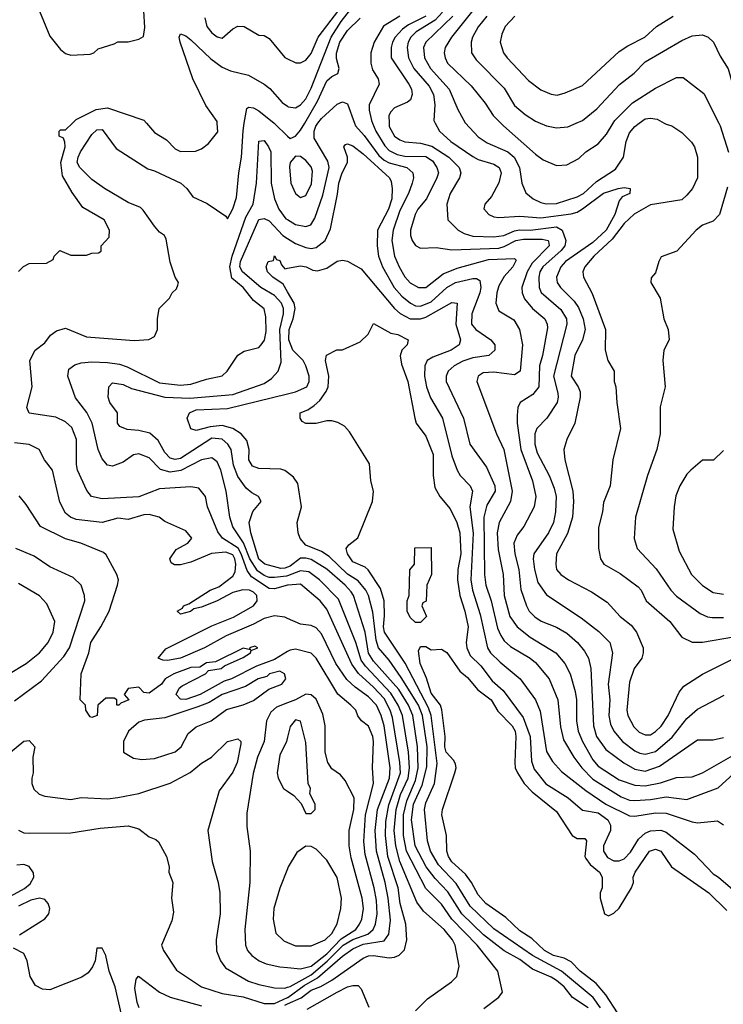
# Model space of a CAD drawing. Header units: inches. Extents: x 1793389 to 1900389, y 320802 to 470796.
# Tile 633 of 656: x 1868974 to 1871669, y 426623 to 430397. Entities that reach past the tile are written whole.
import ezdxf

# ---------------------------------------------------------------- set-up
doc = ezdxf.new("R2010")
doc.units = ezdxf.units.IN
doc.header["$MEASUREMENT"] = 0
for name, color, linetype in [('B8462', 7, 'Continuous'), ('B8463', 7, 'Continuous'), ('B8472', 7, 'Continuous'), ('B8473', 7, 'Continuous')]:
    doc.layers.add(name, color=color, linetype=linetype)

msp = doc.modelspace()

# ---------------------------------------------------------------- linework, layer by layer
at = {"layer": 'B8462', "color": 2}
for points, elevation in [([(1868970, 429432), (1868988.9, 429451.1), (1869010, 429462), (1869076.4, 429463.6), (1869102, 429478), (1869106, 429490), (1869128.4, 429511.6), (1869170, 429494), (1869230, 429494), (1869250, 429502), (1869276.4, 429503.6), (1869286, 429510), (1869286, 429530), (1869316.4, 429563.6), (1869318, 429590), (1869298, 429630), (1869216.4, 429676.4), (1869174.6, 429734.6), (1869138.6, 429798.6), (1869131.6, 429850), (1869148, 429910), (1869147.3, 429927.3), (1869142, 429942), (1869126, 429950), (1869126, 429970), (1869130, 429974), (1869150, 429974), (1869176, 430000)], 334), ([(1870000, 428229.4), (1869950, 428215.4), (1869930, 428216.4), (1869861.5, 428261.5), (1869845.3, 428285.3), (1869822.5, 428350), (1869810.8, 428370.8), (1869751.6, 428410), (1869733.5, 428433.5), (1869693.2, 428530), (1869686, 428570), (1869660.9, 428600.9), (1869630, 428607), (1869510, 428598.4), (1869430, 428567.8), (1869290, 428560.7), (1869249.6, 428569.6), (1869232, 428592), (1869196, 428670), (1869192.1, 428692.1), (1869192.1, 428787.9), (1869174.2, 428834.2), (1869150, 428855.1), (1869113.1, 428873.1), (1869010, 428889.3), (1869001.2, 428910), (1869022, 428990), (1869013.2, 429090), (1869034, 429130), (1869070, 429158.8), (1869092.1, 429187.9), (1869115.5, 429204.5), (1869150, 429214.8), (1869230, 429180.7), (1869412.9, 429167.1), (1869469.1, 429170.9), (1869490, 429182), (1869502, 429210), (1869502, 429250), (1869508.7, 429290), (1869548, 429330), (1869558, 429350), (1869575.3, 429364.7), (1869580.4, 429379.6), (1869582, 429390), (1869569.3, 429409.3), (1869550, 429468), (1869535.3, 429555.3), (1869529, 429569), (1869510, 429582), (1869490, 429605.2), (1869447.3, 429667.3), (1869437.5, 429677.5), (1869390, 429696), (1869299, 429750), (1869250, 429784.5), (1869204.5, 429830), (1869194.5, 429850), (1869198.7, 429870), (1869206.6, 429890), (1869250, 429956.3), (1869270, 429974.4), (1869290, 429975.5), (1869343.4, 429903.4), (1869464.9, 429824.9), (1869490, 429817.3), (1869590.8, 429770), (1869614, 429750), (1869638, 429718), (1869692.5, 429692.5), (1869763.6, 429643.6), (1869770, 429634), (1869790, 429672), (1869804.8, 429715.2), (1869813.3, 429810), (1869824.2, 429870), (1869829.6, 429970.4), (1869834.6, 430000)], 330), ([(1869459.7, 430000), (1869490, 429964.7), (1869536, 429936), (1869570, 429902), (1869590, 429892), (1869647.3, 429892.7), (1869670, 429902), (1869697.2, 429922.8), (1869732.7, 429967.3), (1869730.4, 430000)], 334), ([(1869949.2, 430000), (1869950, 429999.3), (1870000, 429950.7)], 330), ([(1870000, 428264.9), (1869996.5, 428263.5), (1869950, 428258.5), (1869930, 428259.3), (1869910, 428267), (1869885.1, 428285.1), (1869855.2, 428330), (1869831.2, 428391.2), (1869790, 428453.2), (1869779.1, 428490), (1869764.7, 428590), (1869744.2, 428670), (1869730, 428702.7), (1869710, 428718), (1869670, 428709.6), (1869591.2, 428668.8), (1869550, 428662.3), (1869513.1, 428673.1), (1869470, 428717), (1869430, 428732.3), (1869410, 428729.2), (1869370, 428701.2), (1869330, 428685.2), (1869310, 428689), (1869290, 428714), (1869274.5, 428750), (1869251.6, 428850), (1869231, 428891), (1869187.7, 428947.7), (1869158, 429030), (1869162, 429058), (1869185.6, 429074.4), (1869210, 429081.6), (1869250, 429084.9), (1869310, 429082.3), (1869356, 429076), (1869386.4, 429066.4), (1869510, 429005.3), (1869590, 428996.4), (1869630, 428999.3), (1869690, 429018.8), (1869750, 429031.3), (1869768.7, 429050), (1869810, 429111.3), (1869833.6, 429126.4), (1869890, 429141), (1869899, 429150), (1869911.5, 429168.5), (1869918, 429202), (1869917.5, 429257.5), (1869910, 429288), (1869870, 429320.9), (1869829.6, 429370), (1869786.4, 429406.4), (1869779.4, 429450), (1869788.2, 429490), (1869840.6, 429639.4), (1869868.2, 429690), (1869880.7, 429770), (1869890, 429930.6), (1869910, 429933.4), (1869927.3, 429910), (1869935.5, 429890), (1869938, 429770), (1869950.5, 429710), (1869966.4, 429670), (1869994.1, 429634.1), (1870000, 429630.6)], 326), ([(1870000, 428298.6), (1869990, 428294.5), (1869973.9, 428293.9), (1869912.7, 428310), (1869890, 428329.7), (1869859.7, 428430), (1869853.3, 428470), (1869867.7, 428512.3), (1869899, 428550), (1869888.7, 428570), (1869863.3, 428583.3), (1869841.7, 428601.7), (1869810, 428646.6), (1869793.5, 428690), (1869784.2, 428750), (1869771.6, 428770), (1869750, 428789.6), (1869710, 428792.9), (1869590, 428715.1), (1869570, 428711.2), (1869550, 428716.9), (1869530, 428738), (1869504.4, 428784.4), (1869472.6, 428812.6), (1869430, 428822.9), (1869385.6, 428825.6), (1869358, 428838), (1869349.3, 428850), (1869349, 428890), (1869319, 428930), (1869313.2, 428950), (1869315.3, 428990), (1869330, 429004.7), (1869370, 428998), (1869403.1, 428983.1), (1869530, 428950.2), (1869626.4, 428946.4), (1869790, 428960.9), (1869910, 429002), (1869938.8, 429021.2), (1869963.7, 429050), (1869975.3, 429084.7), (1869970.7, 429209.3), (1869984.8, 429270), (1869984.8, 429290), (1869977.3, 429310), (1869950, 429339.7), (1869897.6, 429370), (1869827.6, 429430), (1869817.7, 429450), (1869819.8, 429470), (1869890, 429630.3), (1869910, 429634.9), (1869930, 429626.4), (1869981.6, 429570), (1870000, 429558.4)], 322), ([(1870000, 429353.9), (1869983.3, 429383.3), (1869944, 429410), (1869924, 429430), (1869918, 429450), (1869926, 429470), (1869946, 429474), (1869950, 429492), (1869958, 429478), (1869970, 429474), (1869976.9, 429456.9), (1869990, 429442), (1870000, 429443.8)], 318), ([(1870000, 428661.4), (1869990, 428669.2), (1869974.2, 428674.2), (1869890, 428676.2), (1869865.7, 428685.7), (1869852, 428710), (1869853.3, 428750), (1869844, 428784), (1869822, 428810), (1869790, 428829.7), (1869750, 428841.1), (1869703.4, 428836.6), (1869650, 428822.7), (1869629.3, 428829.3), (1869615.3, 428870), (1869624, 428890), (1869650, 428901.6), (1869770, 428907), (1870000, 428963.1)], 318), ([(1870000, 428102.3), (1869990, 428106.6), (1869950, 428112), (1869910, 428101.3), (1869870, 428079.7), (1869765.1, 428034.9), (1869682, 427990), (1869589.7, 427949.7), (1869540.5, 427940.5), (1869522, 427942), (1869504, 427950), (1869534.2, 427985.8), (1869710, 428074), (1869793.6, 428106.4), (1869870, 428150.8), (1869883.7, 428170), (1869882.9, 428190), (1869870, 428202.9), (1869854, 428210), (1869828.3, 428211.7), (1869790, 428201.2), (1869730.6, 428169.4), (1869670, 428145.2), (1869641.4, 428138.6), (1869628.7, 428128.7), (1869590, 428118), (1869578, 428130), (1869598, 428142), (1869602, 428150), (1869622, 428158), (1869704, 428210), (1869736.6, 428223.4), (1869790, 428264), (1869798.9, 428281.1), (1869801.5, 428310), (1869798.2, 428330), (1869790, 428345.6), (1869763.8, 428356.2), (1869708.7, 428351.3), (1869630, 428318), (1869590, 428307.3), (1869567, 428307), (1869554.6, 428314.6), (1869549.5, 428330.5), (1869573.6, 428366.4), (1869618, 428390), (1869634, 428410), (1869610, 428438), (1869530, 428474), (1869508, 428490), (1869470, 428500.9), (1869450, 428499.5), (1869390, 428481.2), (1869350, 428486.6), (1869290, 428469.6), (1869190, 428480.7), (1869169.2, 428490), (1869150, 428506), (1869127.9, 428547.9), (1869099.3, 428670), (1869069, 428710), (1869049.3, 428749.3), (1869010, 428769.2), (1868954.8, 428774.8)], 334), ([(1870000, 427974.9), (1869950, 427945.1), (1869881.3, 427918.7), (1869786, 427870), (1869757.7, 427862.3), (1869664.9, 427810), (1869610, 427792), (1869590, 427793.2), (1869573.2, 427810), (1869585.2, 427834.8), (1869596, 427844), (1869686, 427890), (1869698, 427902), (1869746, 427910), (1869759, 427921), (1869830, 427952), (1869858, 427970), (1869860.4, 427979.6), (1869886, 427990), (1869875.3, 427995.3), (1869854, 427990), (1869858, 427982), (1869830, 427988), (1869724.7, 427935.3), (1869690, 427932.3), (1869664.7, 427915.3), (1869630, 427914), (1869564.7, 427890), (1869532, 427870), (1869518, 427850), (1869470, 427815.3), (1869450, 427818), (1869430, 427839), (1869390, 427833.2), (1869374, 427810), (1869392, 427790), (1869362, 427778), (1869354, 427770), (1869346, 427770), (1869346, 427790), (1869336.4, 427796.4), (1869303.6, 427796.4), (1869274, 427770), (1869271.3, 427730), (1869250, 427722), (1869244.7, 427724.7), (1869228, 427750), (1869226, 427770), (1869206, 427790), (1869209.3, 427889.3), (1869238.7, 427970), (1869246.3, 428010), (1869285.6, 428070), (1869317, 428130), (1869349.4, 428230), (1869352.3, 428250), (1869346, 428270), (1869305.6, 428345.6), (1869294.8, 428354.8), (1869208, 428390), (1869150, 428406.6), (1869054.2, 428454.2), (1868998.9, 428538.9), (1868971.7, 428571.7)], 338), ([(1868954, 427786), (1869057.4, 427862.6), (1869143.8, 427956.2), (1869165.1, 427990), (1869223.7, 428170), (1869222.7, 428190), (1869209.2, 428230), (1869178.7, 428258.7), (1869090, 428299.3), (1869030, 428341.2), (1868959, 428370)], 342), ([(1868931.5, 427888.5), (1868999, 427930), (1869050, 427970.7), (1869083.7, 428010), (1869102, 428050), (1869109.4, 428090), (1869078, 428158), (1869050, 428189.2), (1868970, 428236)], 346), ([(1870000, 427778.2), (1869958, 427762), (1869936.7, 427743.3), (1869919.5, 427710), (1869910.3, 427630), (1869885.3, 427570), (1869868.1, 427508.1), (1869844.5, 427355.5), (1869844.5, 427304.5), (1869857.3, 427210), (1869856.3, 427090), (1869836.4, 426910), (1869839.1, 426850), (1869847.3, 426830), (1869862.8, 426810), (1869891, 426790), (1869918, 426778), (1869970, 426766.4), (1870000, 426763.8)], 342), ([(1868939, 427590), (1868990, 427632), (1869010, 427634), (1869032, 427610), (1869024.7, 427570), (1869026, 427510), (1869021, 427490), (1869021, 427470), (1869028, 427448), (1869048.2, 427428.2), (1869070, 427420.7), (1869170, 427407.7), (1869210, 427416.3), (1869310, 427410.5), (1869350, 427415.5), (1869430, 427430.6), (1869550, 427470.6), (1869627.8, 427512.2), (1869670, 427546.8), (1869709.5, 427570.5), (1869770, 427630.7), (1869810, 427641), (1869821, 427630), (1869821, 427621), (1869807.7, 427550), (1869790, 427513.2), (1869738.5, 427441.5), (1869694.8, 427290), (1869710.8, 427170), (1869734.8, 427090), (1869740.7, 427050), (1869742, 426970), (1869727.3, 426870), (1869727.9, 426827.9), (1869742.8, 426790), (1869762.8, 426762.8), (1869850, 426712.4), (1869890, 426699.5), (1869950, 426686.4), (1869990, 426685.7), (1870000, 426688.6)], 338), ([(1870000, 427646.6), (1869996, 427630), (1869970, 427578), (1869960.7, 427510), (1869964, 427490), (1869984.7, 427450), (1870000, 427439.6)], 346), ([(1868970, 427291), (1868990, 427281), (1869010, 427278.8), (1869170, 427280.7), (1869282, 427298), (1869390, 427306.8), (1869430, 427296), (1869470, 427264.7), (1869495.3, 427255.3), (1869505.4, 427245.4), (1869536, 427190), (1869546.8, 427150), (1869546, 427130), (1869561, 427090), (1869556, 427030), (1869563.6, 426976.4), (1869556.9, 426943.1), (1869518, 426850), (1869524.7, 426830), (1869574.4, 426754.4), (1869670, 426690.6), (1869750, 426664.9), (1869830, 426651.8), (1869910, 426626), (1869950, 426625.8), (1870000, 426649.2)], 334), ([(1868925.2, 427030), (1868992.9, 427067.1), (1869014.9, 427085.1), (1869027.8, 427110), (1869027.7, 427127.7), (1869011, 427151), (1868990, 427159.7), (1868963.1, 427156.9)], 334), ([(1870000, 427143), (1869970, 427068), (1869947.7, 426990), (1869944.9, 426950), (1869955.9, 426895.9), (1869986.2, 426866.2), (1870000, 426860.5)], 346), ([(1868974, 426890), (1869070, 426950.5), (1869085.6, 426970), (1869089.6, 426990), (1869082.9, 427010), (1869070, 427024.5), (1869050, 427029.6), (1869017.3, 427022.7), (1868970, 426999.6)], 334), ([(1869363.9, 426583.9), (1869340.5, 426690), (1869317, 426750), (1869304, 426810), (1869290, 426839), (1869270, 426838), (1869262.8, 426790), (1869253.2, 426766.8), (1869236.4, 426743.6), (1869212.3, 426727.7), (1869090, 426678.4), (1869061, 426681), (1869035.1, 426695.1), (1869014.5, 426730), (1869002.7, 426790), (1868990, 426818), (1868950, 426838)], 334), ([(1869431.8, 426610), (1869423.6, 426630), (1869414.8, 426685.2), (1869420.2, 426719.8), (1869428.9, 426731.1), (1869510.3, 426670.3), (1869550, 426650.4), (1869670, 426617)], 330), ([(1869990, 426620.1), (1870000, 426624.6)], 330)]:
    msp.add_lwpolyline(points, dxfattribs=dict(at, elevation=elevation))
at = {"layer": 'B8462', "color": 2, "elevation": 342}
msp.add_lwpolyline([(1869970, 427899.5), (1869931.3, 427890), (1869920.5, 427879.5), (1869887.3, 427870), (1869838.5, 427841.5), (1869750, 427810.9), (1869700.3, 427779.7), (1869656.9, 427763.1), (1869530, 427720.9), (1869452.5, 427712.5), (1869430, 427704), (1869391.3, 427670), (1869372, 427630), (1869372, 427590), (1869410, 427566), (1869442, 427562), (1869490, 427565.5), (1869570, 427590.8), (1869592.7, 427610), (1869619.5, 427660.5), (1869650, 427686.8), (1869708, 427710), (1869766.6, 427753.4), (1869830, 427771), (1869870, 427787.3), (1869929.1, 427830.9), (1869978, 427850), (1869993.2, 427870), (1869989, 427890)], close=True, dxfattribs=at)
at = {"layer": 'B8463', "color": 2}
for points, elevation in [([(1869050.5, 430429.5), (1869090, 430334), (1869130, 430282.8), (1869150, 430266.8), (1869170, 430261), (1869244.7, 430264.7), (1869258, 430270), (1869274.6, 430285.4), (1869336.4, 430303.6), (1869350, 430312), (1869390, 430312), (1869430, 430322), (1869448, 430332), (1869453.2, 430366.8), (1869449.2, 430430)], 338), ([(1869683.5, 430403.5), (1869691.3, 430370), (1869710, 430346), (1869730, 430331.3), (1869750, 430326), (1869790, 430362), (1869810, 430372), (1869834, 430370), (1869890, 430338), (1869910, 430336), (1869930, 430324.7), (1869990, 430252), (1870000, 430247)], 338), ([(1869730.4, 430000), (1869730, 430006), (1869687.3, 430067.3), (1869637, 430170), (1869589.3, 430310.7), (1869585.2, 430330), (1869590, 430342), (1869610, 430334.8), (1869630, 430319.1), (1869706.3, 430246.3), (1869750, 430214.4), (1869781.1, 430201.1), (1869850, 430184.4), (1869910.7, 430150), (1869932.8, 430132.8), (1869979.9, 430079.9), (1870000, 430064.8)], 334), ([(1869176, 430000), (1869190, 430014), (1869267, 430053), (1869310, 430059.1), (1869450, 430011.3), (1869459.7, 430000)], 334), ([(1869834.6, 430000), (1869844, 430056), (1869850, 430062), (1869870, 430058.8), (1869890, 430047.3), (1869949.2, 430000)], 330)]:
    msp.add_lwpolyline(points, dxfattribs=dict(at, elevation=elevation))
at = {"layer": 'B8472', "color": 2}
for points, elevation in [([(1870000, 429950.7), (1870010, 429941), (1870030, 429950.7), (1870050, 429973), (1870065.8, 430000)], 330), ([(1870000, 429630.6), (1870030, 429612.4), (1870070, 429603.8), (1870089.6, 429610.4), (1870104.4, 429635.6), (1870135.9, 429724.1), (1870159.7, 429830), (1870154.5, 429854.5), (1870102.3, 429942.3), (1870102.7, 429970), (1870108.2, 429988.2), (1870116.7, 430000)], 326), ([(1870256.8, 430000), (1870260.4, 429990), (1870293.4, 429953.4), (1870350, 429875.6), (1870370, 429858), (1870390, 429848.1), (1870457.3, 429830), (1870480.5, 429810), (1870482.4, 429790), (1870477.6, 429770), (1870463.1, 429730), (1870430, 429665.2), (1870405.3, 429590), (1870399.5, 429550), (1870410.3, 429490.3), (1870427.2, 429450), (1870450, 429410.7), (1870470, 429387.7), (1870502, 429370), (1870530, 429370.7), (1870596.8, 429423.2), (1870650, 429444.6), (1870770, 429477.2), (1870870, 429482), (1870875.3, 429475.3), (1870862.8, 429450), (1870830, 429412.3), (1870810, 429377.2), (1870801.6, 429350), (1870797.3, 429310), (1870810, 429281), (1870866.6, 429246.6), (1870888, 429210), (1870900.5, 429150), (1870890.5, 429050), (1870870, 429035.1), (1870790, 429046), (1870750, 429042.9), (1870730.7, 429030), (1870725.5, 429010), (1870800.5, 428810), (1870828.4, 428750), (1870860.3, 428590), (1870854.4, 428550), (1870810.4, 428470), (1870802.6, 428430), (1870806.5, 428366.5), (1870826, 428270), (1870830.3, 428190), (1870852, 428110), (1870879.1, 428070), (1870930, 428030.4), (1871027.3, 427970), (1871062, 427930), (1871083, 427890), (1871102.3, 427822.3), (1871107, 427790), (1871107, 427710), (1871113.4, 427670), (1871130.2, 427630.2), (1871170, 427560.5), (1871190, 427536.4), (1871270, 427483.7), (1871330, 427463.1), (1871370, 427461.1), (1871428.5, 427471.5), (1871490, 427493), (1871550, 427495.5), (1871590, 427510.5), (1871750, 427602.6)], 326), ([(1870325.7, 430000), (1870338.9, 429970), (1870373.2, 429913.2), (1870390, 429895.8), (1870420.2, 429880.2), (1870450, 429873.6), (1870530, 429872.6), (1870555.8, 429855.8), (1870572.2, 429830), (1870578.4, 429810), (1870572.4, 429790), (1870532.4, 429710), (1870499.3, 429670), (1870488.5, 429650), (1870470.5, 429590), (1870470.6, 429570), (1870477.3, 429550), (1870490, 429531), (1870510, 429521), (1870570, 429524), (1870630, 429514.9), (1870810, 429521.6), (1870830, 429527.1), (1870875.1, 429550), (1870904.4, 429555.6), (1870975.8, 429555.8), (1870998.8, 429550), (1871000.7, 429540.7), (1871001.6, 429530), (1870936.8, 429463.2), (1870918.5, 429430), (1870897.6, 429370), (1870898.4, 429350), (1870907.5, 429327.5), (1870938, 429290), (1870985.5, 429250), (1870994.4, 429230), (1870995.3, 429215.3), (1870977, 429110), (1870965.7, 429070), (1870962.4, 428990), (1870939.9, 428960.1), (1870890.7, 428929.3), (1870882.8, 428910), (1870879.8, 428880.2), (1870879.3, 428850), (1870893.7, 428750), (1870938.4, 428630), (1870950.5, 428570), (1870944.9, 428530), (1870905.1, 428454.9), (1870879, 428421), (1870866.7, 428390), (1870870.3, 428350), (1870886.3, 428290), (1870893.3, 428213.3), (1870914.9, 428150), (1870925.5, 428130), (1870947.7, 428107.7), (1870971.9, 428091.9), (1871030, 428068), (1871070, 428045.5), (1871110.5, 428010), (1871137.2, 427977.2), (1871152.4, 427950), (1871161.3, 427910), (1871172, 427690), (1871183.7, 427650), (1871219.4, 427599.4), (1871288.2, 427548.2), (1871330, 427524.6), (1871370, 427517.4), (1871424.7, 427535.3), (1871570, 427636.3), (1871630, 427637.3), (1871670, 427645.5)], 330), ([(1870389.5, 430000), (1870390, 429986.8), (1870410, 429950.6), (1870430, 429936.4), (1870450, 429928.7), (1870510, 429923.6), (1870552.2, 429912.2), (1870618, 429870), (1870658, 429830), (1870664, 429810), (1870658.8, 429790), (1870623, 429730), (1870610.5, 429690), (1870614, 429630), (1870654, 429590), (1870677.2, 429577.2), (1870710, 429567.4), (1870790, 429564), (1870829, 429570), (1870870, 429588.1), (1870888.8, 429591.2), (1870930, 429590.2), (1871030, 429602.3), (1871052.4, 429590), (1871066, 429550), (1871062.6, 429530), (1871047.8, 429512.2), (1870978, 429450), (1870966.3, 429430), (1870963.1, 429410), (1870963.7, 429370), (1870971.7, 429351.7), (1871046.6, 429286.6), (1871068.4, 429250), (1871070.4, 429230), (1871018.3, 429030), (1871035.2, 428964.8), (1871037.1, 428950), (1871032.4, 428930), (1870993.4, 428870), (1870955.5, 428830), (1870947, 428810), (1870947.4, 428770), (1870956.3, 428736.3), (1871002, 428650), (1871021.4, 428601.4), (1871028.5, 428570), (1871026.4, 428510), (1871019.3, 428470), (1870999.3, 428430), (1870943.8, 428350), (1870941.3, 428330), (1870945.7, 428290), (1870959.2, 428239.2), (1870992.1, 428192.1), (1871124.9, 428104.9), (1871192.3, 428052.3), (1871234.8, 428010), (1871244.9, 427970), (1871228.7, 427850), (1871234, 427790), (1871230.3, 427730), (1871236.9, 427696.9), (1871250.3, 427670.3), (1871283, 427630), (1871330, 427594.9), (1871350, 427586), (1871370, 427582.4), (1871410, 427592.4), (1871472.9, 427647.1), (1871530, 427719.1), (1871570, 427754), (1871672.1, 427807.9)], 334), ([(1870566, 430000), (1870582, 429970), (1870626, 429930), (1870710, 429871.8), (1870730, 429861.1), (1870790, 429843.1), (1870810.4, 429830), (1870818, 429810), (1870809, 429771), (1870781.3, 429718.7), (1870756, 429690), (1870751.6, 429671.6), (1870771.3, 429650), (1870790, 429640.7), (1870810, 429638), (1870890, 429644.2), (1870970, 429637.6), (1871087, 429653), (1871110, 429659.5), (1871130, 429671.7), (1871210, 429731.8), (1871266, 429750), (1871290, 429753.4), (1871312, 429750), (1871310.8, 429730), (1871282, 429718), (1871270, 429702), (1871253.4, 429650), (1871220.8, 429590), (1871170, 429542.3), (1871064.9, 429470), (1871047, 429450), (1871030.4, 429410), (1871032.4, 429390), (1871046, 429370), (1871098, 429318), (1871114.2, 429294.2), (1871132, 429250), (1871139.5, 429210), (1871130.4, 429170), (1871100.4, 429110), (1871086, 429030), (1871112.7, 428990), (1871120.4, 428970), (1871120.5, 428950), (1871100.7, 428850), (1871070, 428788), (1871058.8, 428750), (1871062, 428710), (1871092.4, 428590), (1871095.3, 428550), (1871092, 428490), (1871072.8, 428427.2), (1871030.7, 428350), (1871027.7, 428310), (1871030.8, 428290), (1871046.8, 428270), (1871076, 428250), (1871164.1, 428204.1), (1871224.1, 428164.1), (1871274, 428110), (1871316.2, 428076.2), (1871336.3, 428050), (1871362, 427990), (1871362, 427970), (1871357.3, 427950), (1871327.7, 427910), (1871310, 427858), (1871299.3, 427750), (1871303, 427730), (1871326.4, 427686.4), (1871346.6, 427666.6), (1871370, 427656.4), (1871390, 427656.4), (1871410, 427668.2), (1871430.8, 427689.2), (1871457.6, 427730), (1871500.1, 427819.9), (1871517.6, 427842.4), (1871590, 427888), (1871710, 427948)], 338), ([(1870681.6, 430000), (1870730, 429947.3), (1870765.1, 429925.1), (1870844, 429890), (1870868.2, 429870), (1870888.4, 429830), (1870898, 429770), (1870912.7, 429732.7), (1870941, 429710), (1870970, 429695.5), (1870990.4, 429690.4), (1871030, 429692), (1871110, 429717.4), (1871133.6, 429730), (1871184, 429776), (1871256.4, 429823.6), (1871287, 429870), (1871297.6, 429930), (1871310, 429962.8), (1871330, 429987.7), (1871347.2, 430000)], 342), ([(1870817.7, 430000), (1870827.7, 429990), (1870950, 429880.7), (1870979.8, 429859.8), (1871030, 429838), (1871070, 429841), (1871115.5, 429864.5), (1871142, 429890), (1871190, 429921), (1871221.7, 429958.3), (1871247.7, 430000)], 346), ([(1870968.3, 430000), (1870992, 429990), (1871030, 429982), (1871074.2, 429985.8), (1871106.2, 430000)], 350), ([(1871443.1, 430000), (1871450, 429996), (1871472, 429990), (1871510, 429964.7), (1871547.5, 429927.5), (1871558.8, 429910), (1871570.7, 429870), (1871570.7, 429790), (1871550.8, 429750), (1871530, 429724), (1871510, 429706), (1871390, 429687.3), (1871328.2, 429651.8), (1871290, 429615.6), (1871243.8, 429556.2), (1871172.7, 429490), (1871139.1, 429450), (1871130.7, 429430), (1871134, 429410), (1871166.9, 429346.9), (1871218, 429210), (1871217.3, 429130), (1871226.8, 429090), (1871251.3, 429050), (1871251.3, 429010), (1871258, 428990), (1871261, 428930), (1871274.8, 428830), (1871246, 428710), (1871236, 428610), (1871210, 428546), (1871206, 428510), (1871190.8, 428450), (1871190.9, 428370.9), (1871198.8, 428330), (1871211.3, 428310), (1871273.8, 428273.8), (1871342.8, 428222.8), (1871354, 428210), (1871374, 428170), (1871464, 428090), (1871510.6, 428030.6), (1871550, 428010.7), (1871589.5, 428010.5), (1871708.1, 428031.9)], 342), ([(1871652.3, 430000), (1871657.3, 429990), (1871688.5, 429888.5)], 346), ([(1870000, 429558.4), (1870030, 429539.5), (1870070, 429523.1), (1870090, 429520.4), (1870110, 429523.8), (1870143.7, 429550), (1870164.9, 429595.1), (1870192.1, 429727.9), (1870196.4, 429770), (1870209.8, 429810.2), (1870229.6, 429850), (1870229.5, 429870), (1870215.3, 429910), (1870222, 429918), (1870230, 429921), (1870250, 429913.4), (1870290, 429882.4), (1870390.6, 429790), (1870397, 429777), (1870401.3, 429750), (1870399, 429710), (1870386.7, 429670), (1870344.2, 429590), (1870343.1, 429530), (1870348.8, 429490), (1870363.7, 429450), (1870408.8, 429370), (1870437.3, 429337.3), (1870470.6, 429310), (1870490, 429300.3), (1870510, 429298.3), (1870550, 429315.6), (1870610, 429370.3), (1870643.7, 429390), (1870710, 429404.4), (1870724.5, 429404.5), (1870737.1, 429397.1), (1870740.3, 429370), (1870736.9, 429350), (1870705.7, 429270), (1870705.3, 429230), (1870720.7, 429210), (1870778.8, 429170), (1870794, 429150), (1870794, 429130), (1870771.3, 429110), (1870710, 429101.1), (1870671.6, 429088.4), (1870638.8, 429070), (1870614.8, 429050), (1870607.3, 429030), (1870607.3, 429010), (1870674, 428870), (1870698, 428770), (1870761.7, 428681.7), (1870794, 428610), (1870794.9, 428590), (1870763.8, 428536.2), (1870751.7, 428490), (1870754.6, 428270), (1870759.5, 428230), (1870779.6, 428170), (1870804.9, 428064.9), (1870816.5, 428036.5), (1870830, 428016.3), (1870854.4, 427994.4), (1870930, 427950.4), (1870950, 427933), (1871001.6, 427870), (1871035.3, 427790), (1871046.1, 427686.1), (1871057.4, 427637.4), (1871096.4, 427570), (1871126.7, 427530), (1871170, 427485.7), (1871278, 427418), (1871310, 427405.2), (1871330, 427404), (1871390, 427407.7), (1871450, 427418.9), (1871530, 427408.4), (1871650, 427452.7), (1871710, 427507.7)], 322), ([(1871685.2, 429754.8), (1871654, 429650), (1871630, 429624), (1871590, 429608.7), (1871564.7, 429590), (1871490.9, 429509.1), (1871431.6, 429488.4), (1871422, 429470), (1871410, 429426), (1871392.7, 429407.3), (1871392, 429390), (1871426.8, 429330), (1871441, 429250), (1871458, 429210), (1871462, 429170), (1871442, 429130), (1871438, 429090), (1871446, 428990), (1871427.5, 428912.5), (1871426.8, 428810), (1871414.8, 428750), (1871379.1, 428650), (1871333.4, 428490), (1871327.9, 428407.9), (1871338.8, 428370), (1871411.9, 428291.9), (1871467.7, 428210), (1871490, 428187.3), (1871580.7, 428120.7), (1871608.5, 428108.5), (1871626.2, 428106.2), (1871670, 428106)], 346), ([(1870000, 429443.8), (1870050, 429453), (1870072, 429450), (1870097.3, 429437.3), (1870114.4, 429434.4), (1870150, 429444), (1870190, 429470.7), (1870210, 429474.8), (1870230, 429470.8), (1870281.6, 429441.6), (1870410, 429290.4), (1870431.3, 429271.3), (1870470, 429250.3), (1870510, 429250.2), (1870530, 429256.1), (1870630, 429313.4), (1870650.4, 429310.4), (1870645.3, 429230), (1870662.4, 429170), (1870658, 429150), (1870627.3, 429130), (1870556.3, 429103.7), (1870535.5, 429090), (1870526.4, 429070), (1870525.3, 429030), (1870531.8, 428990), (1870547.7, 428947.7), (1870594, 428870), (1870630, 428724.7), (1870650.4, 428670.4), (1870660.7, 428650), (1870699.1, 428610), (1870708.2, 428590), (1870698.9, 428530), (1870711.2, 428428.8), (1870702.7, 428250), (1870709, 428210), (1870737.8, 428117.8), (1870766, 427990), (1870778, 427970), (1870814.4, 427934.4), (1870890.7, 427870), (1870950.3, 427790.3), (1870967.3, 427747.3), (1870991.9, 427591.9), (1871014.4, 427554.4), (1871050, 427515.5), (1871142.6, 427442.6), (1871219.3, 427390), (1871310, 427346), (1871330, 427343.8), (1871410, 427356.5), (1871450, 427355.3), (1871550, 427323), (1871570, 427319.1), (1871646.8, 427326.8), (1871670, 427311)], 318), ([(1870000, 428963.1), (1870030, 428970.4), (1870074.5, 428990), (1870082.9, 429010), (1870082.4, 429030), (1870069.6, 429070), (1870059.6, 429090), (1870020.4, 429130), (1870004.8, 429170), (1870006.3, 429210), (1870021.4, 429250), (1870029.8, 429289.8), (1870025.1, 429310), (1870000, 429353.9)], 318), ([(1871198.7, 426610), (1871171.1, 426650), (1871050, 426749.8), (1870938.7, 426810), (1870790, 426912.8), (1870699, 426999), (1870646.5, 427086.5), (1870577.7, 427157.7), (1870547.1, 427210), (1870536.3, 427250), (1870525.1, 427370), (1870530, 427394.8), (1870562.6, 427470), (1870573.4, 427546.6), (1870550.6, 427730.6), (1870539.7, 427759.7), (1870450.6, 427930.6), (1870371, 428050), (1870367.4, 428070), (1870372.1, 428112.1), (1870369.8, 428170), (1870356.6, 428216.6), (1870308.3, 428288.3), (1870298, 428298), (1870250, 428319.3), (1870229.5, 428350), (1870225.2, 428370), (1870235.5, 428384.5), (1870269.3, 428410.7), (1870325.2, 428550), (1870329.2, 428590), (1870319.3, 428630), (1870314, 428694), (1870237.5, 428817.5), (1870218.6, 428838.6), (1870192.9, 428852.9), (1870170, 428859), (1870150, 428859), (1870110, 428849.3), (1870070, 428849), (1870056.4, 428856.4), (1870048.7, 428870), (1870048.7, 428890), (1870078, 428902), (1870101.5, 428918.5), (1870123.3, 428936.7), (1870148, 428972), (1870155.1, 428990), (1870158, 429030), (1870145.2, 429090), (1870149, 429111), (1870188.4, 429131.6), (1870210, 429132), (1870278, 429162), (1870308.9, 429191.1), (1870330, 429232), (1870395.3, 429195.3), (1870422, 429190), (1870462, 429170), (1870458, 429150), (1870438, 429130), (1870431, 429109), (1870436.8, 429076.8), (1870460.5, 429010), (1870487.7, 428870), (1870493.4, 428850), (1870530, 428801), (1870558.4, 428730), (1870558, 428650), (1870564.1, 428604.1), (1870582.8, 428570), (1870622.4, 428522.4), (1870648.4, 428470), (1870660.3, 428430), (1870664.2, 428350), (1870652.9, 428290), (1870651.6, 428250), (1870660.3, 428190), (1870679.6, 428130), (1870691.8, 428070), (1870684.4, 428010), (1870686.4, 427990), (1870699.9, 427959.9), (1870740, 427920), (1870783.4, 427863.4), (1870826.5, 427826.5), (1870902.4, 427722.4), (1870928.9, 427650), (1870934.6, 427554.6), (1870944.4, 427524.4), (1870990, 427468.2), (1871074.5, 427414.5), (1871130, 427367.3), (1871190, 427357.6), (1871227.2, 427330), (1871237, 427310), (1871236.5, 427290), (1871210.4, 427230), (1871210.4, 427210), (1871225.3, 427185.3), (1871250, 427173.1), (1871270, 427173.4), (1871290, 427181.3), (1871314.1, 427205.9), (1871344, 427256), (1871370, 427279.5), (1871390, 427288.7), (1871429.6, 427290.4), (1871450, 427282.4), (1871559, 427199), (1871630, 427123), (1871650.7, 427110), (1871767.7, 427010)], 314), ([(1871670, 428746), (1871631.6, 428708.4), (1871590, 428708), (1871544.7, 428670), (1871530, 428655.3), (1871502.8, 428610), (1871487.9, 428572.1), (1871480.7, 428530), (1871475.3, 428444.7), (1871499.9, 428359.9), (1871547.3, 428270), (1871590, 428227.7), (1871630, 428202), (1871670, 428194.9)], 350), ([(1871151, 426610), (1871091.5, 426650), (1871059.7, 426690), (1871030, 426714.7), (1871010, 426727.6), (1870938.5, 426758.5), (1870890, 426795.4), (1870830, 426828), (1870751.3, 426890), (1870667.1, 426970), (1870613.9, 427053.9), (1870565, 427105), (1870531, 427150), (1870488.7, 427230), (1870474.8, 427330), (1870483.2, 427390), (1870516.3, 427463.7), (1870533.7, 427533.7), (1870535, 427610), (1870517, 427730), (1870501.1, 427770), (1870435.9, 427875.9), (1870390, 427942.4), (1870348.4, 427990), (1870339.3, 428019.3), (1870326.5, 428126.5), (1870309.7, 428190), (1870299.7, 428210), (1870270, 428246.6), (1870230, 428272.3), (1870159.1, 428339.1), (1870130, 428358.3), (1870070, 428382.6), (1870047.9, 428407.9), (1870040.4, 428430), (1870037, 428470), (1870054, 428530), (1870039.3, 428619.3), (1870023.2, 428643.2), (1870000, 428661.4)], 318), ([(1870752.3, 426607.7), (1870809.4, 426650.6), (1870824, 426670), (1870806, 426750), (1870726, 426850), (1870629.7, 426950), (1870590, 427007.3), (1870530, 427067.3), (1870455.5, 427210), (1870444.4, 427270), (1870443.9, 427350), (1870456.4, 427403.6), (1870490, 427480.5), (1870500.2, 427530), (1870498.4, 427610), (1870480.3, 427730), (1870463.8, 427770), (1870425.8, 427830), (1870330, 427938.9), (1870310, 427969.6), (1870298, 428050), (1870252.6, 428190), (1870244, 428204), (1870220.5, 428230), (1870150, 428291.1), (1870090, 428327.4), (1870070, 428333.3), (1870050, 428333), (1870010, 428302.7), (1870000, 428298.6)], 322), ([(1870490, 426598), (1870535.6, 426644.4), (1870628.7, 426710), (1870648.7, 426730), (1870657.2, 426770), (1870642.7, 426850), (1870632, 426870), (1870599.5, 426910), (1870520.7, 426980.7), (1870494.8, 427014.8), (1870430.6, 427170.6), (1870415, 427230), (1870409, 427290), (1870416.8, 427370), (1870432.9, 427427.1), (1870461.8, 427490), (1870467.2, 427530), (1870462.8, 427590), (1870440.8, 427730), (1870424.1, 427770), (1870395.7, 427815.7), (1870298.7, 427918.7), (1870282.5, 427942.5), (1870262.3, 428010), (1870195.9, 428175.9), (1870122.4, 428250), (1870081.2, 428281.2), (1870050, 428284.1), (1870000, 428264.9)], 326), ([(1870000, 426624.6), (1870052.2, 426647.8), (1870090, 426676.9), (1870128.2, 426691.8), (1870170, 426716), (1870290, 426800.3), (1870310, 426808.7), (1870330, 426810.3), (1870390, 426801.3), (1870410, 426804.4), (1870428.1, 426811.9), (1870447.9, 426832.1), (1870457.6, 426870), (1870453.3, 426930), (1870431.1, 427010), (1870423.9, 427070), (1870384.8, 427190), (1870375, 427270), (1870376.6, 427323.4), (1870387.5, 427387.5), (1870432.3, 427510), (1870429.8, 427550.2), (1870402.2, 427722.2), (1870393.8, 427750), (1870370, 427795.4), (1870330, 427838.5), (1870271.3, 427891.3), (1870246.6, 427926.6), (1870150, 428138), (1870124.5, 428170), (1870050, 428233.3), (1870002, 428230), (1870000, 428229.4)], 330), ([(1870000, 426649.2), (1870001.7, 426650), (1870064.3, 426695.7), (1870115.3, 426724.7), (1870210, 426807.2), (1870250, 426836.5), (1870290, 426853.5), (1870370, 426866.7), (1870388.4, 426891.6), (1870393.9, 426946.1), (1870385.1, 427030), (1870374, 427090), (1870340.3, 427210), (1870335.8, 427290), (1870344.8, 427370), (1870390.8, 427490), (1870392.9, 427530), (1870369.8, 427690), (1870359.3, 427730), (1870340.4, 427770), (1870310, 427802), (1870258.8, 427838.8), (1870227.7, 427867.7), (1870185.1, 427930), (1870130, 428043.7), (1870110, 428066.6), (1870090, 428074.5), (1870050, 428080.7), (1870000, 428102.3)], 334), ([(1870000, 426688.6), (1870010, 426691.6), (1870090, 426735.7), (1870151.6, 426788.4), (1870212.8, 426850), (1870250, 426871.5), (1870307.3, 426892.7), (1870328, 426910), (1870336.9, 426930), (1870343.5, 426970), (1870340.6, 427020.6), (1870332.3, 427070), (1870298, 427198), (1870292.2, 427247.8), (1870298.8, 427350), (1870329.6, 427470), (1870325.1, 427530), (1870329.5, 427630), (1870327, 427650), (1870310, 427689), (1870284, 427710), (1870269.4, 427729.4), (1870261.2, 427750), (1870242.7, 427770), (1870192.2, 427812.2), (1870109.3, 427950), (1870090, 427969.3), (1870030, 427983.7), (1870010, 427980.9), (1870000, 427974.9)], 338), ([(1871264.2, 426590), (1871219, 426659), (1871182.6, 426702.6), (1871120.9, 426750), (1871086.2, 426786.2), (1871060.2, 426800.2), (1871019, 426810), (1870984.5, 426830), (1870936.1, 426876.1), (1870890, 426905.1), (1870835.9, 426955.9), (1870759.5, 427010), (1870730, 427042.7), (1870704.7, 427090), (1870681.8, 427121.8), (1870630, 427169.6), (1870616.9, 427190), (1870609.7, 427210), (1870609.5, 427270.5), (1870591.5, 427350), (1870593.3, 427370), (1870640.5, 427510), (1870645.6, 427530), (1870643.9, 427543.9), (1870637.3, 427557.3), (1870607.6, 427590), (1870602.4, 427610), (1870604, 427650), (1870591.3, 427751.3), (1870585.6, 427770), (1870550, 427816), (1870532.9, 427872.9), (1870507.6, 427930), (1870502, 427978), (1870510, 427994), (1870530, 427994), (1870550, 427982), (1870590, 427984.7), (1870610, 427971), (1870659.5, 427899.5), (1870690, 427876.3), (1870729, 427829), (1870780.4, 427790), (1870806.1, 427746.1), (1870860.3, 427690), (1870871.6, 427670), (1870874.9, 427650), (1870870.3, 427550), (1870872.2, 427530), (1870880.4, 427510), (1870906.4, 427470), (1870937, 427437), (1871030, 427362), (1871090, 427270.5), (1871110, 427259.1), (1871138.8, 427258.8), (1871144.7, 427250), (1871139.1, 427190), (1871142, 427182), (1871159.3, 427159.3), (1871194.8, 427130), (1871204.7, 427110), (1871204.7, 427070), (1871198, 427050), (1871198, 427030), (1871214, 426970), (1871230, 426962), (1871250, 426972), (1871270, 426991.3), (1871317.2, 427070), (1871325.2, 427090), (1871323.7, 427110), (1871332, 427130), (1871387, 427210), (1871410, 427218.4), (1871430.5, 427210), (1871470.8, 427150), (1871613.4, 427050), (1871683.1, 426983.1)], 310), ([(1870000, 426763.8), (1870050, 426759.5), (1870090, 426769.2), (1870150, 426817.1), (1870205.5, 426874.5), (1870261.3, 426910), (1870276.3, 426930), (1870284.2, 426950), (1870291.2, 426990), (1870286.3, 427030), (1870244.2, 427184.2), (1870236.3, 427230), (1870236.3, 427290), (1870254.3, 427370), (1870254.7, 427414.7), (1870220.7, 427480.7), (1870202.9, 427502.9), (1870170, 427526), (1870154.5, 427550), (1870144.7, 427590), (1870144.2, 427690), (1870134.9, 427734.9), (1870110, 427793.2), (1870090, 427809.4), (1870070, 427812), (1870030.2, 427789.8), (1870000, 427778.2)], 342), ([(1870000, 427439.6), (1870023.6, 427423.6), (1870052.7, 427392.7), (1870070, 427354), (1870090, 427354), (1870106, 427370), (1870106, 427390), (1870086, 427430), (1870088, 427450), (1870079, 427470), (1870070, 427626), (1870050, 427708), (1870030, 427713.2), (1870010, 427688), (1870000, 427646.6)], 346), ([(1870000, 426860.5), (1870030, 426848), (1870090, 426848), (1870144, 426870), (1870170, 426894.8), (1870190, 426932), (1870203.7, 426990), (1870206.6, 427030), (1870190, 427108.7), (1870150, 427175.3), (1870110, 427218), (1870090, 427228), (1870070, 427228.7), (1870035.3, 427204.7), (1870002.8, 427150), (1870000, 427143)], 346), ([(1870075.8, 426604.2), (1870190, 426670.3), (1870230, 426690.4), (1870250, 426695.5), (1870270, 426694.8), (1870282, 426682), (1870312, 426612)], 326)]:
    msp.add_lwpolyline(points, dxfattribs=dict(at, elevation=elevation))
for points, elevation in [([(1870030, 429873.2), (1870010.7, 429850), (1870007.1, 429832.9), (1870013, 429770), (1870031, 429730), (1870050, 429714.8), (1870070, 429722.8), (1870092.1, 429767.9), (1870095.6, 429815.6), (1870090, 429832.7), (1870070, 429857), (1870050, 429872)], 330), ([(1870490, 428086), (1870470, 428106), (1870458, 428130), (1870458, 428170), (1870466, 428190), (1870468.4, 428288.4), (1870486, 428310), (1870487.3, 428372.7), (1870550, 428374), (1870552, 428270), (1870534, 428230), (1870531.6, 428168.4), (1870518, 428162), (1870514, 428150), (1870532, 428110), (1870510, 428086)], 310)]:
    msp.add_lwpolyline(points, close=True, dxfattribs=dict(at, elevation=elevation))
at = {"layer": 'B8473', "color": 2}
for points, elevation in [([(1870000, 430247), (1870031.3, 430231.3), (1870050, 430231), (1870070, 430241), (1870090, 430266.8), (1870118, 430330), (1870230, 430478)], 338), ([(1870000, 430064.8), (1870002.8, 430062.8), (1870030, 430059.1), (1870050, 430070.6), (1870070, 430093.4), (1870090, 430134), (1870167.7, 430330), (1870205.6, 430390), (1870259.9, 430460.1)], 334), ([(1870730, 430456.9), (1870628.4, 430330), (1870604.4, 430290), (1870600.4, 430270), (1870603.8, 430250), (1870613, 430230), (1870702.9, 430142.9), (1870757.3, 430077.3), (1870787.7, 430030), (1870817.7, 430000)], 346), ([(1870065.8, 430000), (1870115.4, 430084.6), (1870150, 430162), (1870170, 430179.1), (1870192.3, 430190), (1870198.4, 430210), (1870188.2, 430248.2), (1870188.2, 430268.2), (1870199.8, 430310), (1870230, 430354.9), (1870277.7, 430402.3)], 330), ([(1870430.7, 430410), (1870367.7, 430372.3), (1870332.2, 430310), (1870319.5, 430270), (1870318.7, 430230), (1870324.9, 430204.9), (1870347.3, 430170), (1870350.7, 430150), (1870312.4, 430070), (1870312.2, 430050), (1870321.3, 430010), (1870325.7, 430000)], 330), ([(1870530, 430409.8), (1870463.6, 430376.4), (1870440.1, 430359.9), (1870412, 430330), (1870402.6, 430310), (1870396.5, 430290), (1870397.6, 430250), (1870464.9, 430150), (1870474.4, 430130), (1870477.1, 430110), (1870470.6, 430090), (1870459.5, 430080.5), (1870410, 430059.3), (1870396.1, 430043.9), (1870388.4, 430030), (1870389.5, 430000)], 334), ([(1870593.9, 430426.1), (1870565.5, 430394.5), (1870492.2, 430350), (1870472, 430330), (1870461.7, 430310), (1870458, 430290), (1870463.7, 430250), (1870484.2, 430210), (1870542, 430142), (1870559.5, 430110), (1870564.4, 430070), (1870560.7, 430010), (1870566, 430000)], 338), ([(1870633.4, 430410), (1870530.4, 430310), (1870521.3, 430290), (1870524.2, 430250), (1870547.2, 430210), (1870619.5, 430130), (1870652.3, 430052.3), (1870680.9, 430000.9), (1870681.6, 430000)], 342), ([(1870763.8, 430410), (1870730, 430369.3), (1870708.2, 430330), (1870703, 430310), (1870704.9, 430270), (1870722.3, 430242.3), (1870830, 430134), (1870870, 430067.7), (1870910, 430033.4), (1870950, 430007.7), (1870968.3, 430000)], 350), ([(1870870.7, 430410), (1870834, 430370), (1870821, 430341), (1870814, 430310), (1870827.7, 430270), (1870840.7, 430250), (1870923.4, 430163.4), (1870970, 430127.3), (1871010, 430110.7), (1871032.5, 430107.5), (1871064.1, 430115.9), (1871130, 430144), (1871270, 430274.8), (1871302.9, 430297.1), (1871369, 430330), (1871413.2, 430370), (1871477.2, 430410)], 354), ([(1871106.2, 430000), (1871130, 430010.6), (1871184.9, 430055.1), (1871271.3, 430148.7), (1871327.9, 430192.1), (1871370, 430235.5), (1871510, 430317.3), (1871550, 430334.8), (1871590, 430338.8), (1871611.3, 430330), (1871631, 430310), (1871656.8, 430256.8), (1871687.9, 430207.9), (1871704.9, 430150), (1871732.5, 430092.5), (1871763, 430010), (1871765.5, 430000)], 350), ([(1871247.7, 430000), (1871254, 430010), (1871321.5, 430078.5), (1871410, 430134.8), (1871490, 430174.8), (1871514.8, 430174.8), (1871594.4, 430114.4), (1871652.3, 430000)], 346), ([(1870116.7, 430000), (1870130, 430018.4), (1870190, 430073.4), (1870210, 430082), (1870230, 430074.8), (1870256.8, 430000)], 326), ([(1871347.2, 430000), (1871370, 430016.3), (1871390, 430019.1), (1871415.9, 430015.9), (1871443.1, 430000)], 342)]:
    msp.add_lwpolyline(points, dxfattribs=dict(at, elevation=elevation))

doc.saveas('drawing.dxf')
